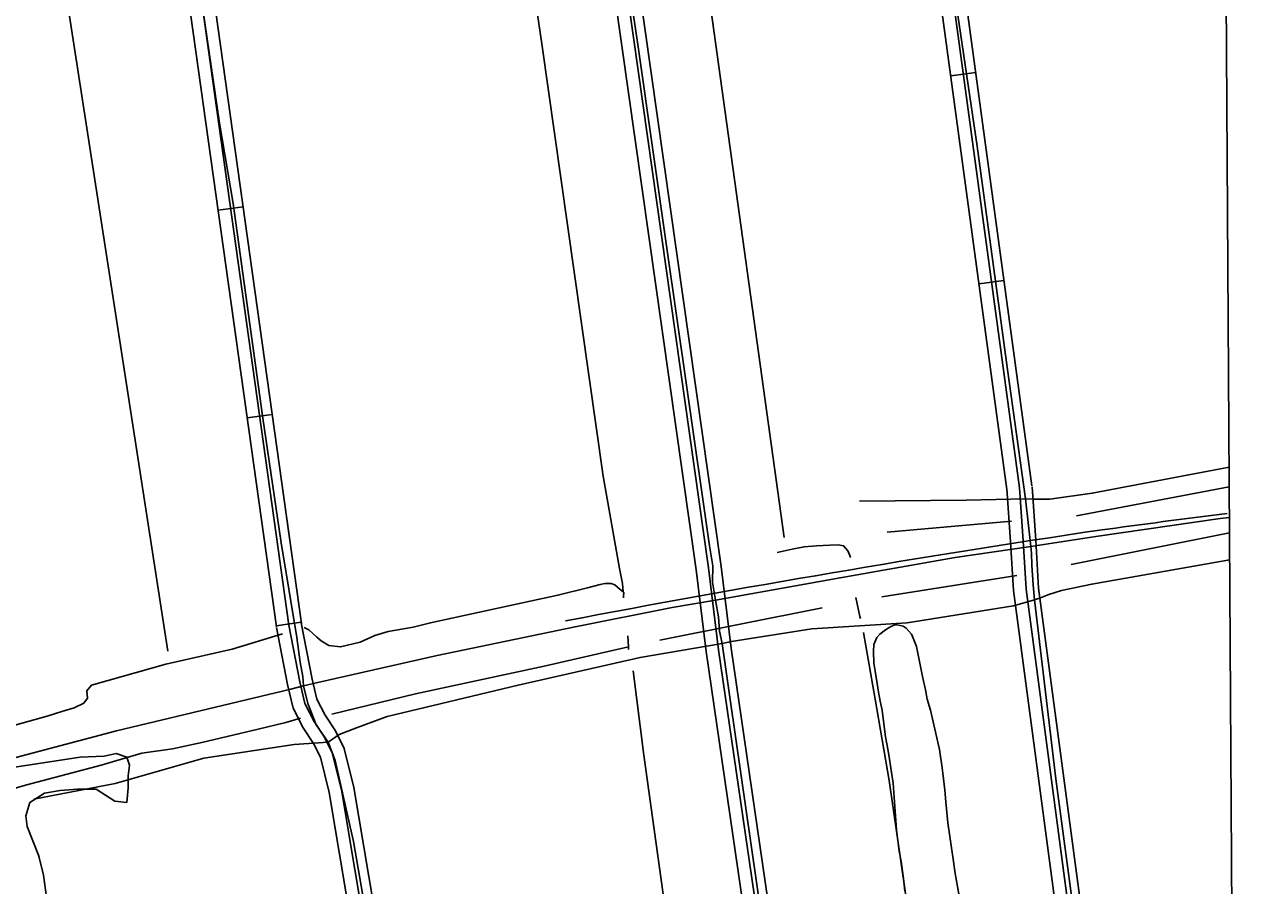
# Model space of a CAD drawing. Extents: x 3477039 to 3515015, y 546746 to 572297.
# Drawn here: x 3511458 to 3512916, y 555429 to 556455 of the extents above; entities that cross this region are included whole.
import ezdxf

# ---------------------------------------------------------------- set-up
doc = ezdxf.new("R2010")
doc.units = 0
for name, color, linetype in [('V-DTCH-CNTR', 7, 'Continuous'), ('V-GRID-FRAM', 7, 'Continuous'), ('V-RAIL-TRAK', 7, 'Continuous'), ('V-ROAD-CNTR', 7, 'Continuous'), ('V-SITE-VEGE', 7, 'Continuous'), ('V-TOPO-SHOR', 7, 'Continuous')]:
    doc.layers.add(name, color=color, linetype=linetype)

msp = doc.modelspace()

# ---------------------------------------------------------------- linework, layer by layer
at = {"layer": 'V-DTCH-CNTR'}
for points in [[(3512657, 555833.1), (3512654.4, 555858.4), (3512650.5, 555890.1), (3512629.1, 556044.2), (3512593.2, 556310.3), (3512557.4, 556552.8), (3512524.4, 556772.2), (3512495.4, 556993.5), (3512473.8, 557148.5), (3512464.3, 557222.9)], [(3512119.3, 556889.6), (3512141.9, 556740.2), (3512145.5, 556722), (3512189.1, 556428.4), (3512223.6, 556185.7), (3512246.3, 556028.4), (3512274, 555834), (3512278, 555810.1), (3512277.8, 555790.8), (3512281.2, 555769.2)], [(3511658.3, 556558), (3511690.4, 556337.8), (3511706.8, 556242), (3511741.4, 555988.9), (3511764, 555837.6), (3511782.4, 555724.8), (3511786.6, 555695.2), (3511789.7, 555678.4), (3511790.5, 555667), (3511795.6, 555646.1), (3511805.4, 555620.6), (3511819.9, 555600.1), (3511828.1, 555578.2), (3511850.2, 555481.8), (3511873.3, 555346.2)], [(3512893.1, 555927.7), (3512891.4, 555927.5), (3512730.2, 555896.7), (3512679.6, 555889.7), (3512659.2, 555889.8), (3512650.5, 555890.1), (3512580, 555888.4), (3512452.7, 555887.3)], [(3512905.4, 553999.9), (3512903.4, 554014.8), (3512875, 554220.4), (3512847.1, 554411.3), (3512819.6, 554628.4), (3512811.9, 554684.9), (3512786.6, 554844.6), (3512751.8, 555099.7), (3512716.8, 555330.8), (3512686.9, 555556.2), (3512661.3, 555769.8), (3512659.8, 555787.7), (3512658.3, 555810.9), (3512657.7, 555825.4), (3512657, 555833.1)], [(3512893.8, 555817.2), (3512891.6, 555817), (3512729.6, 555788.5), (3512693.5, 555780.7), (3512678.5, 555776.2), (3512668.6, 555771.9), (3512661.3, 555769.8), (3512636.4, 555762.6), (3512509.6, 555742.2), (3512396.1, 555735.3), (3512300.3, 555720.2), (3512289.1, 555717.5), (3512191.4, 555701.1), (3512046.1, 555668.1), (3511890.3, 555630.5), (3511853.5, 555617.1), (3511833, 555609.2), (3511819.9, 555600.1), (3511779.3, 555597.3), (3511671.7, 555580.9), (3511566.2, 555550.7), (3511469, 555532)], [(3512281.2, 555769.2), (3512284.7, 555749.5), (3512286, 555732.5), (3512289.1, 555717.5), (3512298.8, 555651.1), (3512336.6, 555389), (3512360.5, 555231.8), (3512390.3, 555030.3), (3512414.2, 554863), (3512441.3, 554660.8), (3512466.3, 554492.9), (3512483.9, 554354.1), (3512512.9, 554166.2), (3512547.8, 553955.2), (3512570.2, 553790.7)]]:
    msp.add_lwpolyline(points, dxfattribs=at)
at = {"layer": 'V-GRID-FRAM'}
for points in [[(3481168.5, 570290.2), (3512800, 570478.9), (3512916.4, 552296.1), (3481269, 552107.3), (3481168.5, 570290.2)], [(3512800, 570478.9), (3512916.4, 552296.1), (3481269, 552107.3)]]:
    msp.add_lwpolyline(points, dxfattribs=at)
at = {"layer": 'V-RAIL-TRAK'}
msp.add_lwpolyline([(3511400.8, 555569.5), (3511567.5, 555613.4), (3511704, 555646.3), (3511775.4, 555663.3), (3511790.5, 555667), (3511807.4, 555671.2), (3511949.7, 555703.3), (3512114, 555737.6), (3512229.6, 555760.5), (3512281.2, 555769.2), (3512429.8, 555796), (3512567, 555820), (3512657, 555833.1), (3512734.3, 555845), (3512882.6, 555866.5), (3512893.5, 555867.9)], dxfattribs=at)
at = {"layer": 'V-ROAD-CNTR'}
for p, q in [((3512591.4, 556397.9), (3512561.7, 556393.9)), ((3511718.5, 556238.1), (3511688.8, 556234)), ((3512625, 556150.2), (3512595.3, 556146.2)), ((3511753.1, 555990.5), (3511723.4, 555986.4)), ((3511787.7, 555742.9), (3511758, 555738.8))]:
    msp.add_line(p, q, dxfattribs=at)
for points in [[(3512105.4, 556882), (3512129.4, 556715.8), (3512258.1, 555805.6), (3512270.1, 555708.1), (3512394.6, 554853.4), (3512492.5, 554178.3), (3512662.8, 552960.8), (3512759.8, 552296.2)], [(3512120.2, 556884.2), (3512144.3, 556717.9), (3512273, 555807.6), (3512285, 555710.1), (3512409.5, 554855.6), (3512507.4, 554180.4), (3512677.7, 552962.9), (3512774.6, 552298.4)], [(3512135.1, 556886.3), (3512159.1, 556720), (3512287.9, 555809.5), (3512299.9, 555712.1), (3512424.3, 554857.8), (3512522.2, 554182.5), (3512692.5, 552965.1), (3512789.5, 552300.6)], [(3512521.3, 556691.1), (3512628.6, 555901.3)], [(3512536.1, 556693.2), (3512643.5, 555903.3)], [(3512551, 556695.2), (3512658.3, 555905.4)], [(3511647.2, 556531.1), (3511758.2, 555737.3)], [(3511662.1, 556533.1), (3511773, 555739.4)], [(3511676.9, 556535.2), (3511787.9, 555741.4)], [(3512643.5, 555903.3), (3512647.9, 555839.8), (3512651.3, 555782.2), (3512746.1, 555069.8), (3512903, 553958.8)], [(3512658.4, 555904.4), (3512662.9, 555840.8), (3512666.3, 555783.6), (3512760.9, 555071.8), (3512902.3, 554071.2)], [(3512628.5, 555902.3), (3512632.9, 555838.9), (3512636.4, 555780.8), (3512731.2, 555067.7), (3512903.7, 553846.5)], [(3511758.3, 555736.5), (3511771.2, 555668.8), (3511778, 555640.7), (3511790.2, 555617.2), (3511802.5, 555598.4), (3511810.6, 555582.3), (3511821.1, 555540.1), (3511868.3, 555258.3)], [(3511773, 555739.4), (3511785.9, 555672), (3511792.2, 555646), (3511803.1, 555624.8), (3511815.6, 555605.9), (3511824.7, 555587.5), (3511835.8, 555543.1), (3511883.1, 555260.7)], [(3511787.8, 555742.2), (3511800.6, 555675.2), (3511806.4, 555651.3), (3511816.1, 555632.4), (3511828.6, 555613.4), (3511838.9, 555592.7), (3511850.5, 555546.2), (3511897.9, 555263.2)]]:
    msp.add_lwpolyline(points, dxfattribs=at)
for centre, radius, start, end in [((3514799.3, 540812.2), 15180.9, 97.2223, 97.80016), ((3515097.3, 540049.8), 15977.9, 98.48803, 100.80321)]:
    msp.add_arc(centre, radius, start, end, dxfattribs=at)
at = {"layer": 'V-SITE-VEGE'}
for p, q in [((3511524.5, 555582), (3511552.9, 555583.5)), ((3511552.9, 555583.5), (3511567.2, 555586.7)), ((3511567.2, 555586.7), (3511579.8, 555582)), ((3511428, 555567.7), (3511524.5, 555582)), ((3511579.8, 555582), (3511583, 555572.5)), ((3511583, 555572.5), (3511581.4, 555559.8)), ((3511581.4, 555559.8), (3511581.4, 555545.6)), ((3511481.8, 555539.2), (3511464.4, 555528.2)), ((3511500.7, 555542.4), (3511481.8, 555539.2)), ((3511521.3, 555544), (3511500.7, 555542.4)), ((3511543.4, 555544), (3511521.3, 555544)), ((3511565.6, 555529.7), (3511543.4, 555544)), ((3511581.4, 555545.6), (3511579.8, 555528.2)), ((3511464.4, 555528.2), (3511459.6, 555512.3)), ((3511579.8, 555528.2), (3511565.6, 555529.7)), ((3511459.6, 555512.3), (3511461.2, 555499.7)), ((3511461.2, 555499.7), (3511474.8, 555465.3)), ((3511474.8, 555465.3), (3511475.7, 555462.8)), ((3511475.7, 555462.8), (3511480.6, 555441.7)), ((3511480.6, 555441.7), (3511484.4, 555415.3))]:
    msp.add_line(p, q, dxfattribs=at)
msp.add_lwpolyline([(3512506.9, 555422.4), (3512505.2, 555437.8), (3512502.4, 555457.8), (3512500.3, 555470), (3512496.9, 555495.7), (3512492.8, 555551.1), (3512491.1, 555564), (3512488.6, 555579.7), (3512486.9, 555589.7), (3512483.8, 555606.6), (3512482.4, 555618.7), (3512480, 555638), (3512477.5, 555649.1), (3512475.4, 555659.8), (3512474, 555669.8), (3512471.6, 555684.5), (3512469.9, 555694.2), (3512469.6, 555708.1), (3512470, 555716.3), (3512473.6, 555724.9), (3512477.2, 555728.8), (3512484, 555734.1), (3512489, 555737), (3512494.4, 555739.8), (3512497.9, 555739.8), (3512504.7, 555738.3), (3512508.6, 555735.8), (3512514.7, 555728.6), (3512516.1, 555725.8), (3512520.7, 555713.9), (3512522.8, 555704.3), (3512528, 555678.5), (3512531.5, 555662.4), (3512533.6, 555651.4), (3512537.5, 555638.1), (3512539.6, 555629.5), (3512548, 555591.3), (3512551.5, 555569.4), (3512552.2, 555563), (3512554.6, 555543), (3512555.6, 555529.1), (3512558, 555504), (3512560.4, 555487.6), (3512564.6, 555460.8), (3512567, 555443.6), (3512571.5, 555416.8)], dxfattribs=at)
at = {"layer": 'V-TOPO-SHOR'}
for p, q in [((3512021.8, 558305.4), (3512363.3, 555844)), ((3511499.9, 556539.9), (3511628.8, 555708.6)), ((3512711.3, 555869.7), (3512893.3, 555904.4)), ((3512485.8, 555850.4), (3512634, 555863.3)), ((3512704.9, 555811.7), (3512893.6, 555849.5)), ((3512479.3, 555773.1), (3512640.4, 555798.8)), ((3512167.8, 555782.1), (3512171.3, 555779.2)), ((3512215.1, 555721.5), (3512408.5, 555760.2))]:
    msp.add_line(p, q, dxfattribs=at)
for points in [[(3512005.3, 556912.8), (3512038.6, 556674.6), (3512074.4, 556432), (3512104.6, 556219.3), (3512147.5, 555917.1), (3512167.1, 555806.8), (3512170.5, 555789.2), (3512171.3, 555779.2), (3512172.2, 555778.3), (3512171.6, 555773.9), (3512171.6, 555772.1)], [(3512354.6, 555825.9), (3512372.8, 555830.2), (3512386.9, 555832.9), (3512401.8, 555834), (3512417.7, 555834.6), (3512427.6, 555835), (3512434, 555834), (3512438.8, 555828), (3512441.3, 555822.5), (3512442, 555820.2)], [(3511791.4, 555736.8), (3511796.7, 555733.8), (3511806.3, 555725.2), (3511811.6, 555720.8), (3511820.6, 555715.2), (3511834.7, 555713.6), (3511857.9, 555719.4), (3511875.5, 555727.2), (3511891.4, 555731.8), (3511921.3, 555737.2), (3511941.6, 555742.4), (3512000.3, 555754.9), (3512093.6, 555775.2), (3512128.8, 555783.8), (3512143.8, 555787.8), (3512149.4, 555789), (3512157, 555789.2), (3512161.4, 555787.7), (3512167.8, 555782.1)], [(3512448.6, 555772.5), (3512453.1, 555749.9), (3512454, 555747.6)], [(3511432.2, 555616.2), (3511485.1, 555630.9), (3511502.4, 555636.7), (3511517.4, 555641), (3511528.6, 555646.5), (3511533, 555652.3), (3511532.2, 555661.4), (3511537.8, 555667.8), (3511626.4, 555693.1), (3511705.4, 555710.9), (3511765.6, 555729)], [(3512457.7, 555730.7), (3512471.5, 555651.5), (3512488.3, 555554.3), (3512512.2, 555389.5), (3512531.6, 555256), (3512547.1, 555167.5), (3512556.5, 555109.8), (3512564.7, 555076.1), (3512573, 555042.6), (3512579.4, 555017.1), (3512584.7, 554993.7), (3512586.9, 554975.8), (3512589.4, 554963.9)], [(3511824.3, 555633.3), (3511923.9, 555657.7), (3512077, 555690.5), (3512177.7, 555713.8)], [(3512176.9, 555726.7), (3512177.7, 555713.8), (3512177.7, 555710.5)], [(3512183.4, 555685), (3512196, 555584.7), (3512221.1, 555404.5), (3512247.6, 555221.8), (3512257.9, 555128.2), (3512257.3, 555118.2), (3512258.7, 555113.8), (3512262.2, 555102.7), (3512274.9, 555014.9), (3512299.7, 554848.6), (3512333, 554607.4), (3512355, 554453.1), (3512362.8, 554392.7), (3512376.7, 554303.5), (3512390.3, 554215.8), (3512395.1, 554184.4), (3512395.7, 554181.1)], [(3509902, 555118.5), (3510076.7, 555167.9), (3510254.4, 555215.3), (3510498, 555271.8), (3510615.9, 555312.4), (3510762.2, 555354), (3510925.1, 555397.3), (3511093.4, 555446.7), (3511307.5, 555507.9), (3511384.4, 555527.9), (3511400.7, 555531.6), (3511459.1, 555548.7), (3511549.3, 555572.8), (3511597.8, 555586.9), (3511634.5, 555592.3), (3511669.3, 555599.7), (3511699.6, 555606.7), (3511736.4, 555615.6), (3511769.4, 555623.7), (3511786.8, 555628.6)]]:
    msp.add_lwpolyline(points, dxfattribs=at)

doc.saveas('drawing.dxf')
